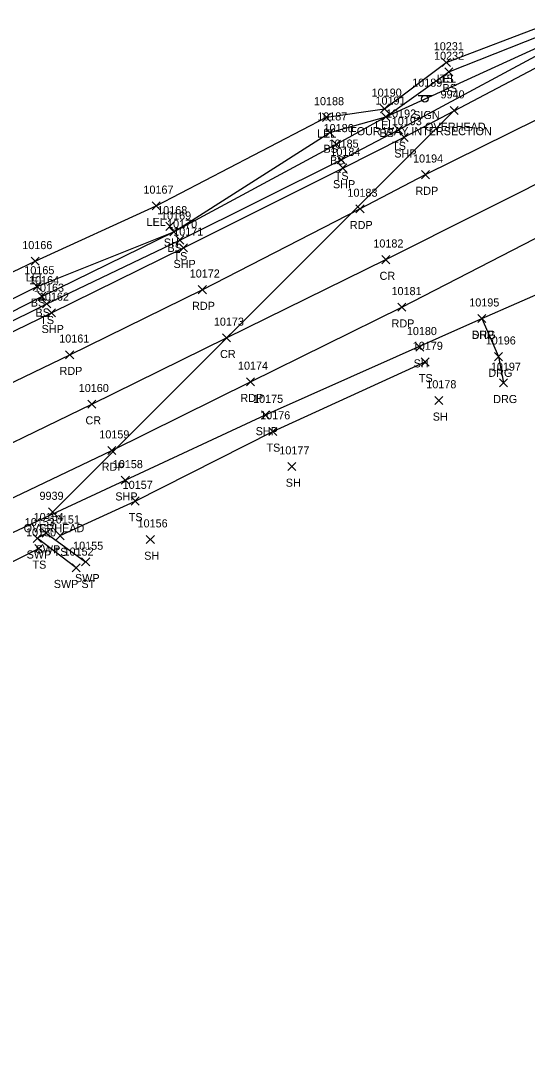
# Model space of a CAD drawing. Extents: x 1611797 to 1633212, y 298978 to 305475.
# Drawn here: x 1631565.8 to 1631691, y 304747.9 to 305007.6 of the extents above; entities that cross this region are included whole.
import ezdxf

# ---------------------------------------------------------------- set-up
doc = ezdxf.new("R2010")
doc.units = 0
for name, color, linetype in [('L_A', 7, 'Continuous'), ('L_I', 7, 'Continuous'), ('L_TIC', 7, 'Continuous'), ('LARO', 7, 'Continuous'), ('LELB', 7, 'Continuous'), ('P_A', 7, 'Continuous'), ('P_I', 7, 'Continuous'), ('P_TIC', 7, 'Continuous'), ('PET', 7, 'Continuous'), ('PRC', 7, 'Continuous'), ('PSP', 7, 'Continuous'), ('R_A', 7, 'Continuous'), ('R_I', 7, 'Continuous'), ('R_TIC', 7, 'Continuous'), ('RDG', 7, 'Continuous'), ('RSW', 7, 'Continuous'), ('S_A', 7, 'Continuous'), ('S_C', 7, 'Continuous'), ('S_I', 7, 'Continuous'), ('SSGN', 7, 'Continuous'), ('U_A', 7, 'Continuous'), ('U_I', 7, 'Continuous'), ('U_TIC', 7, 'Continuous'), ('UCO', 7, 'Continuous')]:
    doc.layers.add(name, color=color, linetype=linetype)

msp = doc.modelspace()

# ---------------------------------------------------------------- linework, layer by layer
at = {"layer": 'L_TIC'}
for points in [[(1631670.04, 304996.3), (1631672.04, 304998.3)], [(1631672.04, 304996.3), (1631670.04, 304998.3)], [(1631670.04, 304996.3), (1631672.04, 304998.3)], [(1631672.04, 304996.3), (1631670.04, 304998.3)], [(1631670.68, 304993.95), (1631672.68, 304995.95)], [(1631672.68, 304993.95), (1631670.68, 304995.95)], [(1631640.41, 304982.73), (1631642.41, 304984.73)], [(1631642.41, 304982.73), (1631640.41, 304984.73)], [(1631654.76, 304984.84), (1631656.76, 304986.84)], [(1631656.76, 304984.84), (1631654.76, 304986.84)], [(1631655.06, 304982.86), (1631657.06, 304984.86)], [(1631657.06, 304982.86), (1631655.06, 304984.86)], [(1631655.06, 304982.86), (1631657.06, 304984.86)], [(1631657.06, 304982.86), (1631655.06, 304984.86)], [(1631641.2, 304978.95), (1631643.2, 304980.95)], [(1631643.2, 304978.95), (1631641.2, 304980.95)], [(1631658.23, 304979.67), (1631660.23, 304981.67)], [(1631660.23, 304979.67), (1631658.23, 304981.67)], [(1631642.84, 304976.06), (1631644.84, 304978.06)], [(1631644.84, 304976.06), (1631642.84, 304978.06)], [(1631644.02, 304972.23), (1631646.02, 304974.23)], [(1631646.02, 304972.23), (1631644.02, 304974.23)], [(1631598.26, 304960.85), (1631600.26, 304962.85)], [(1631600.26, 304960.85), (1631598.26, 304962.85)], [(1631601.66, 304955.76), (1631603.66, 304957.76)], [(1631603.66, 304955.76), (1631601.66, 304957.76)], [(1631602.62, 304954.43), (1631604.62, 304956.43)], [(1631604.62, 304954.43), (1631602.62, 304956.43)], [(1631602.62, 304954.43), (1631604.62, 304956.43)], [(1631604.62, 304954.43), (1631602.62, 304956.43)], [(1631604.14, 304952.38), (1631606.14, 304954.38)], [(1631606.14, 304952.38), (1631604.14, 304954.38)], [(1631568.34, 304947.13), (1631570.34, 304949.13)], [(1631570.34, 304947.13), (1631568.34, 304949.13)], [(1631568.79, 304940.91), (1631570.79, 304942.91)], [(1631570.79, 304940.91), (1631568.79, 304942.91)], [(1631569.96, 304938.45), (1631571.96, 304940.45)], [(1631571.96, 304938.45), (1631569.96, 304940.45)], [(1631571.17, 304936.58), (1631573.17, 304938.58)], [(1631573.17, 304936.58), (1631571.17, 304938.58)], [(1631663.47, 304925.87), (1631665.47, 304927.87)], [(1631665.47, 304925.87), (1631663.47, 304927.87)], [(1631664.84, 304922.22), (1631666.84, 304924.22)], [(1631666.84, 304922.22), (1631664.84, 304924.22)], [(1631668.2, 304912.71), (1631670.2, 304914.71)], [(1631670.2, 304912.71), (1631668.2, 304914.71)], [(1631627.14, 304905.03), (1631629.14, 304907.03)], [(1631629.14, 304905.03), (1631627.14, 304907.03)], [(1631631.83, 304896.36), (1631633.83, 304898.36)], [(1631633.83, 304896.36), (1631631.83, 304898.36)], [(1631593.07, 304887.83), (1631595.07, 304889.83)], [(1631595.07, 304887.83), (1631593.07, 304889.83)], [(1631574.48, 304879.26), (1631576.48, 304881.26)], [(1631576.48, 304879.26), (1631574.48, 304881.26)], [(1631569.25, 304876.09), (1631571.25, 304878.09)], [(1631571.25, 304876.09), (1631569.25, 304878.09)], [(1631596.81, 304878.3), (1631598.81, 304880.3)], [(1631598.81, 304878.3), (1631596.81, 304880.3)]]:
    msp.add_lwpolyline(points, dxfattribs=at)
at = {"layer": 'LARO'}
msp.add_lwpolyline([(1631313.37, 304858.16), (1631321.03, 304860.52), (1631331.59, 304860.09), (1631345.26, 304860.38), (1631366.4, 304865.49), (1631373.99, 304870.5), (1631395.47, 304873.14), (1631433.32, 304886.87), (1631459.67, 304902.4), (1631494.1, 304911.99), (1631530.56, 304929.71), (1631569.34, 304948.13), (1631599.26, 304961.85), (1631641.41, 304983.73), (1631655.76, 304985.84), (1631671.04, 304997.3)], dxfattribs=at)
at = {"layer": 'LELB'}
for points in [[(1631341.57, 304851.23), (1631382.71, 304859.52), (1631399.74, 304867.06), (1631441.68, 304880.89), (1631467.56, 304890.45), (1631498.28, 304903.71), (1631536.55, 304919.94), (1631572.17, 304937.58), (1631605.14, 304953.38), (1631645.02, 304973.23), (1631659.23, 304980.67), (1631701.87, 305003.54), (1631704.19, 305006.88), (1631707.04, 305008.84), (1631710.68, 305036.27), (1631710.46, 305068.61)], [(1631671.04, 304997.3), (1631696.12, 305006.82), (1631699.74, 305009.41), (1631699.29, 305019.49), (1631702.79, 305032.94), (1631703.94, 305065.95)], [(1631433.32, 304886.87), (1631442.1, 304887.56), (1631464.18, 304897.32), (1631495.89, 304907.34), (1631534.12, 304924), (1631569.79, 304941.91), (1631603.62, 304955.43), (1631642.2, 304979.95), (1631656.06, 304983.86), (1631671.68, 304994.95), (1631698.15, 305005.45), (1631699.04, 305004.95)], [(1631341.57, 304851.23), (1631381.1, 304863.86), (1631398.79, 304869.89), (1631441.05, 304882.98), (1631466.39, 304892.28), (1631497.4, 304904.57), (1631535.71, 304921.45), (1631570.96, 304939.45), (1631603.62, 304955.43), (1631643.84, 304977.06), (1631656.06, 304983.86), (1631700.41, 305004.13), (1631699.04, 305004.95)], [(1631575.48, 304880.26), (1631594.07, 304888.83), (1631628.14, 304906.03), (1631665.84, 304923.22)], [(1631367.17, 304747.85), (1631368.93, 304768.37), (1631377.73, 304784.21), (1631388.56, 304794.86), (1631395.63, 304797.69), (1631423.31, 304811.12), (1631465.4, 304828.31), (1631520.69, 304853.5), (1631557.01, 304870.61), (1631570.25, 304877.09)]]:
    msp.add_lwpolyline(points, dxfattribs=at)
at = {"layer": 'P_TIC'}
for points in [[(1631659.64, 304977.78), (1631661.64, 304979.78)], [(1631661.64, 304977.78), (1631659.64, 304979.78)], [(1631644.46, 304970.19), (1631646.46, 304972.19)], [(1631646.46, 304970.19), (1631644.46, 304972.19)], [(1631664.91, 304968.55), (1631666.91, 304970.55)], [(1631666.91, 304968.55), (1631664.91, 304970.55)], [(1631648.68, 304960.09), (1631650.68, 304962.09)], [(1631650.68, 304960.09), (1631648.68, 304962.09)], [(1631605.01, 304950.47), (1631607.01, 304952.47)], [(1631607.01, 304950.47), (1631605.01, 304952.47)], [(1631655.09, 304947.53), (1631657.09, 304949.53)], [(1631657.09, 304947.53), (1631655.09, 304949.53)], [(1631609.67, 304940.1), (1631611.67, 304942.1)], [(1631611.67, 304940.1), (1631609.67, 304942.1)], [(1631659.01, 304935.75), (1631661.01, 304937.75)], [(1631661.01, 304935.75), (1631659.01, 304937.75)], [(1631572.39, 304934.38), (1631574.39, 304936.38)], [(1631574.39, 304934.38), (1631572.39, 304936.38)], [(1631678.82, 304932.94), (1631680.82, 304934.94)], [(1631680.82, 304932.94), (1631678.82, 304934.94)], [(1631615.64, 304928.19), (1631617.64, 304930.19)], [(1631617.64, 304928.19), (1631615.64, 304930.19)], [(1631576.86, 304924.01), (1631578.86, 304926.01)], [(1631578.86, 304924.01), (1631576.86, 304926.01)], [(1631621.6, 304917.31), (1631623.6, 304919.31)], [(1631623.6, 304917.31), (1631621.6, 304919.31)], [(1631582.34, 304911.78), (1631584.34, 304913.78)], [(1631584.34, 304911.78), (1631582.34, 304913.78)], [(1631625.33, 304909.11), (1631627.33, 304911.11)], [(1631627.33, 304909.11), (1631625.33, 304911.11)], [(1631587.3, 304900.31), (1631589.3, 304902.31)], [(1631589.3, 304900.31), (1631587.3, 304902.31)], [(1631590.62, 304892.96), (1631592.62, 304894.96)], [(1631592.62, 304892.96), (1631590.62, 304894.96)]]:
    msp.add_lwpolyline(points, dxfattribs=at)
at = {"layer": 'PET'}
for points in [[(1631183.34, 304791.4), (1631232.9, 304801.54), (1631259.87, 304809.61), (1631303.32, 304818.5), (1631347.23, 304832.3), (1631406.32, 304851.58), (1631447.64, 304867.42), (1631474.25, 304878.03), (1631503.98, 304890.8), (1631541.83, 304907.71), (1631577.86, 304925.01), (1631610.67, 304941.1), (1631649.68, 304961.09), (1631665.91, 304969.55), (1631742.05, 305007.18), (1631780.14, 305027.51), (1631792.88, 305033.31), (1631829.98, 305051), (1631869.31, 305070.65), (1631909.86, 305091.12), (1631934.44, 305104.26), (1631965.75, 305123.46), (1631987.63, 305140.55)], [(1631203.79, 304770.25), (1631240.39, 304777.7), (1631272.72, 304785.22), (1631327.79, 304798.8), (1631364.11, 304808.11), (1631417.62, 304827.43), (1631458.87, 304844.05), (1631512.54, 304866.05), (1631551.24, 304883.71), (1631588.3, 304901.31), (1631622.6, 304918.31), (1631660.01, 304936.75), (1631706.66, 304960.79), (1631744.76, 304978.68), (1631787.03, 305001.06), (1631806.21, 305010.59), (1631841.58, 305029.16), (1631879.96, 305048.56), (1631920.69, 305068.82), (1631946.13, 305081.47), (1631980.41, 305098.3)]]:
    msp.add_lwpolyline(points, dxfattribs=at)
at = {"layer": 'PRC'}
msp.add_lwpolyline([(1631200.62, 304781.01), (1631237.62, 304788.44), (1631269.78, 304796.32), (1631289.17, 304801.14), (1631316.43, 304808.32), (1631350.63, 304818.84), (1631382.54, 304828.95), (1631413.53, 304839.65), (1631454.69, 304855.19), (1631506.18, 304877.09), (1631546.86, 304895.1), (1631583.34, 304912.78), (1631616.64, 304929.19), (1631656.09, 304948.53), (1631703.22, 304972.24), (1631736.47, 304989.35), (1631781.29, 305012.13), (1631801.09, 305022.15), (1631835.79, 305039.97), (1631874.72, 305059.56), (1631915.06, 305079.69), (1631940.95, 305092.5), (1631974.43, 305108.96)], dxfattribs=at)
at = {"layer": 'PSP'}
for points in [[(1631214.13, 304760.88), (1631250.98, 304766.05), (1631276.49, 304772.06), (1631292.6, 304776.47), (1631332.75, 304787.13), (1631366.84, 304797.32), (1631383.32, 304801.82), (1631387.74, 304803.79), (1631421.1, 304816.9), (1631462.96, 304835.1), (1631515.58, 304858.84), (1631554.35, 304876.64), (1631591.62, 304893.96), (1631626.33, 304910.11), (1631679.82, 304933.94), (1631714.5, 304949.1), (1631757.18, 304970.65), (1631793.91, 304988.76), (1631810.89, 304997.81), (1631847.21, 305017.63), (1631885.01, 305037.47), (1631925.26, 305059.52), (1631950, 305072.86), (1631984.07, 305090.24)], [(1631301.41, 304865.99), (1631306.1, 304859.18), (1631316.82, 304854.05), (1631317.93, 304853.64), (1631333.19, 304849.6), (1631346.16, 304848.04), (1631383.57, 304858.33), (1631401.02, 304863.76), (1631441.98, 304879.1), (1631468.47, 304888.83), (1631500, 304901.31), (1631537.48, 304917.97), (1631573.39, 304935.38), (1631606.01, 304951.47), (1631645.46, 304971.19), (1631660.64, 304978.78), (1631708.39, 305003.93)]]:
    msp.add_lwpolyline(points, dxfattribs=at)
at = {"layer": 'R_TIC'}
for points in [[(1631678.82, 304932.94), (1631680.82, 304934.94)], [(1631680.82, 304932.94), (1631678.82, 304934.94)], [(1631682.94, 304923.54), (1631684.94, 304925.54)], [(1631684.94, 304923.54), (1631682.94, 304925.54)], [(1631684.16, 304917.05), (1631686.16, 304919.05)], [(1631686.16, 304917.05), (1631684.16, 304919.05)], [(1631568.85, 304878.6), (1631570.85, 304880.6)], [(1631570.85, 304878.6), (1631568.85, 304880.6)], [(1631571.06, 304879.87), (1631573.06, 304881.87)], [(1631573.06, 304879.87), (1631571.06, 304881.87)], [(1631578.44, 304871.32), (1631580.44, 304873.32)], [(1631580.44, 304871.32), (1631578.44, 304873.32)], [(1631580.81, 304872.77), (1631582.81, 304874.77)], [(1631582.81, 304872.77), (1631580.81, 304874.77)]]:
    msp.add_lwpolyline(points, dxfattribs=at)
at = {"layer": 'RDG'}
msp.add_lwpolyline([(1631679.82, 304933.94), (1631683.94, 304924.54), (1631685.16, 304918.05)], dxfattribs=at)
at = {"layer": 'RSW'}
msp.add_lwpolyline([(1631579.44, 304872.32), (1631569.85, 304879.6), (1631572.06, 304880.87), (1631581.81, 304873.77)], dxfattribs=at)
at = {"layer": 'SSGN'}
for p, q in [((1631664.08, 304989.15), (1631667.42, 304989.15)), ((1631665.73, 304988.32), (1631665.73, 304988.32))]:
    msp.add_line(p, q, dxfattribs=at)
msp.add_circle((1631665.73, 304988.32), 0.833, dxfattribs=at)
at = {"layer": 'U_TIC'}
for points in [[(1631671.96, 304984.41), (1631673.96, 304986.41)], [(1631673.96, 304984.41), (1631671.96, 304986.41)], [(1631572.66, 304885.12), (1631574.66, 304887.12)], [(1631574.66, 304885.12), (1631572.66, 304887.12)]]:
    msp.add_lwpolyline(points, dxfattribs=at)
at = {"layer": 'UCO'}
msp.add_lwpolyline([(1631573.66, 304886.12), (1631672.96, 304985.41)], dxfattribs=at)

# ---------------------------------------------------------------- texts
at = {"layer": 'L_A'}
for s, p in [('LEL', (1631668.68, 304992.3)), ('TS', (1631669.45, 304992.3)), ('BS', (1631670.12, 304989.95)), ('LEL', (1631653.4, 304980.84)), ('LEL', (1631639.04, 304978.73)), ('BS', (1631654.5, 304978.86)), ('BS', (1631654.5, 304978.86)), ('BS', (1631640.64, 304974.95)), ('TS', (1631657.64, 304975.67)), ('BS', (1631642.28, 304972.06)), ('TS', (1631643.43, 304968.23)), ('LEL', (1631596.89, 304956.85)), ('SH', (1631601.15, 304951.76)), ('BS', (1631602.06, 304950.43)), ('BS', (1631602.06, 304950.43)), ('TS', (1631603.55, 304948.38)), ('LEL', (1631566.98, 304943.13)), ('BS', (1631568.23, 304936.91)), ('BS', (1631569.4, 304934.45)), ('TS', (1631570.58, 304932.58)), ('SH', (1631662.96, 304921.87)), ('TS', (1631664.25, 304918.22)), ('SH', (1631667.68, 304908.71)), ('TS', (1631626.55, 304901.03)), ('SH', (1631631.32, 304892.36)), ('TS', (1631592.48, 304883.83)), ('TS', (1631573.89, 304875.26)), ('SH', (1631596.3, 304874.3)), ('TS', (1631568.66, 304872.09))]:
    msp.add_text(s, height=2, dxfattribs=at).set_placement(p)
at = {"layer": 'L_I'}
for s, p in [('10231', (1631667.94, 305000.3)), ('10231', (1631667.94, 305000.3)), ('10232', (1631668.01, 304997.95)), ('10190', (1631652.57, 304988.84)), ('10188', (1631638.3, 304986.73)), ('10191', (1631653.52, 304986.86)), ('10191', (1631653.52, 304986.86)), ('10187', (1631639.1, 304982.95)), ('10192', (1631656.13, 304983.67)), ('10186', (1631640.68, 304980.06)), ('10185', (1631641.91, 304976.23)), ('10167', (1631596.11, 304964.85)), ('10168', (1631599.51, 304959.76)), ('10169', (1631600.47, 304958.43)), ('10169', (1631600.47, 304958.43)), ('10170', (1631601.95, 304956.38)), ('10166', (1631566.13, 304951.13)), ('10165', (1631566.64, 304944.91)), ('10164', (1631567.81, 304942.45)), ('10163', (1631569.02, 304940.58)), ('10180', (1631661.28, 304929.87)), ('10179', (1631662.74, 304926.22)), ('10178', (1631666.09, 304916.71)), ('10176', (1631624.99, 304909.03)), ('10177', (1631629.73, 304900.36)), ('10157', (1631590.97, 304891.83)), ('10151', (1631572.94, 304883.26)), ('10156', (1631594.66, 304882.3)), ('10150', (1631567.06, 304880.09))]:
    msp.add_text(s, height=2, dxfattribs=at).set_placement(p)
at = {"layer": 'P_A'}
for s, p in [('SHP', (1631658.18, 304973.78)), ('SHP', (1631643, 304966.19)), ('RDP', (1631663.4, 304964.55)), ('RDP', (1631647.17, 304956.09)), ('SHP', (1631603.55, 304946.47)), ('CR', (1631654.53, 304943.53)), ('RDP', (1631608.15, 304936.1)), ('SHP', (1631570.92, 304930.38)), ('RDP', (1631657.5, 304931.75)), ('SHP', (1631677.36, 304928.94)), ('CR', (1631615.07, 304924.19)), ('RDP', (1631575.35, 304920.01)), ('RDP', (1631620.09, 304913.31)), ('CR', (1631581.77, 304907.78)), ('SHP', (1631623.87, 304905.11)), ('RDP', (1631585.79, 304896.31)), ('SHP', (1631589.15, 304888.96))]:
    msp.add_text(s, height=2, dxfattribs=at).set_placement(p)
at = {"layer": 'P_I'}
for s, p in [('10193', (1631657.54, 304981.78)), ('10184', (1631642.36, 304974.19)), ('10194', (1631662.81, 304972.55)), ('10183', (1631646.58, 304964.09)), ('10171', (1631603.48, 304954.47)), ('10182', (1631652.99, 304951.53)), ('10172', (1631607.56, 304944.1)), ('10162', (1631570.24, 304938.38)), ('10181', (1631657.48, 304939.75)), ('10195', (1631676.72, 304936.94)), ('10173', (1631613.53, 304932.19)), ('10161', (1631575.28, 304928.01)), ('10174', (1631619.5, 304921.31)), ('10160', (1631580.1, 304915.78)), ('10175', (1631623.23, 304913.11)), ('10159', (1631585.19, 304904.31)), ('10158', (1631588.52, 304896.96))]:
    msp.add_text(s, height=2, dxfattribs=at).set_placement(p)
at = {"layer": 'R_A'}
for s, p in [('DRG', (1631677.31, 304928.94)), ('DRG', (1631681.43, 304919.54)), ('DRG', (1631682.65, 304913.05)), ('SWP', (1631569.42, 304875.87)), ('SWP', (1631567.21, 304874.6)), ('SWP', (1631579.17, 304868.77)), ('SWP ST', (1631573.93, 304867.32))]:
    msp.add_text(s, height=2, dxfattribs=at).set_placement(p)
at = {"layer": 'R_I'}
for s, p in [('10195', (1631676.72, 304936.94)), ('10196', (1631680.79, 304927.54)), ('10197', (1631682.06, 304921.05)), ('10154', (1631568.95, 304883.87)), ('10153', (1631566.75, 304882.6)), ('10155', (1631578.71, 304876.77)), ('10152', (1631576.34, 304875.32))]:
    msp.add_text(s, height=2, dxfattribs=at).set_placement(p)
at = {"layer": 'S_A'}
msp.add_text('SIGN', height=2, dxfattribs=at).set_placement((1631662.87, 304983.3))
at = {"layer": 'S_C'}
msp.add_text('FOUR WAY INTERSECTION', height=2, dxfattribs=at).set_placement((1631647.23, 304979.3))
at = {"layer": 'S_I'}
msp.add_text('10189', height=2, dxfattribs=at).set_placement((1631662.6, 304991.3))
at = {"layer": 'U_A'}
for p in [(1631665.77, 304980.41), (1631566.47, 304881.12)]:
    msp.add_text('OVERHEAD', height=2, dxfattribs=at).set_placement(p)
at = {"layer": 'U_I'}
for s, p in [('9940', (1631669.62, 304988.41)), ('9939', (1631570.39, 304889.12))]:
    msp.add_text(s, height=2, dxfattribs=at).set_placement(p)

doc.saveas('drawing.dxf')
